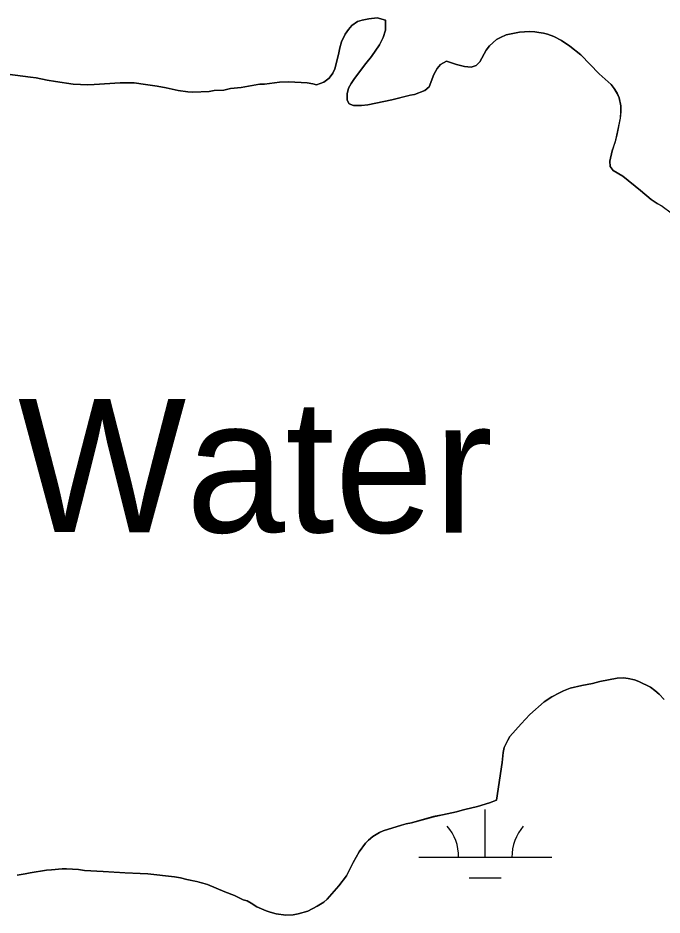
# Model space of a CAD drawing. Extents: x 3263578 to 3301413, y 764927 to 798602.
# Drawn here: x 3290166 to 3290650, y 791903 to 792577 of the extents above; entities that cross this region are included whole.
import ezdxf

# ---------------------------------------------------------------- set-up
doc = ezdxf.new("R2010")
doc.units = 0
for name, color, linetype in [('V-RIVR-IDEN', 7, 'Continuous'), ('V-SITE-VEGE', 7, 'Continuous'), ('V-TOPO-SHOR', 7, 'Continuous'), ('V-WETL-SWMP', 7, 'Continuous')]:
    doc.layers.add(name, color=color, linetype=linetype)

msp = doc.modelspace()

# ---------------------------------------------------------------- linework, layer by layer
at = {"layer": 'V-SITE-VEGE'}
for p, q in [((3290416.98, 792571.02), (3290421.31, 792573.97)), ((3290421.31, 792573.97), (3290424.86, 792575.15)), ((3290424.86, 792575.15), (3290429.78, 792576.14)), ((3290429.78, 792576.14), (3290436.09, 792576.73)), ((3290436.09, 792576.73), (3290442.2, 792575.15)), ((3290442.2, 792575.15), (3290442.2, 792567.66)), ((3290412.05, 792564.52), (3290414.42, 792568.06)), ((3290414.42, 792568.06), (3290416.98, 792571.02)), ((3290442.2, 792567.66), (3290440.42, 792562.14)), ((3290532.83, 792564.09), (3290542.88, 792566.06)), ((3290542.88, 792566.06), (3290550.36, 792566.46)), ((3290550.36, 792566.46), (3290554.31, 792566.26)), ((3290554.31, 792566.26), (3290557.46, 792565.86)), ((3290557.46, 792565.86), (3290560.8, 792565.27)), ((3290560.8, 792565.27), (3290563.96, 792564.48)), ((3290407.91, 792554.27), (3290409.29, 792558.8)), ((3290409.29, 792558.8), (3290412.05, 792564.52)), ((3290440.42, 792562.14), (3290437.66, 792556.43)), ((3290520.22, 792555.82), (3290525.54, 792560.55)), ((3290525.54, 792560.55), (3290528.49, 792562.12)), ((3290528.49, 792562.12), (3290532.83, 792564.09)), ((3290563.96, 792564.48), (3290568.69, 792562.71)), ((3290568.69, 792562.71), (3290574.4, 792559.75)), ((3290574.4, 792559.75), (3290580.7, 792555.61)), ((3290406.92, 792549.35), (3290407.91, 792554.27)), ((3290437.66, 792556.43), (3290431.75, 792547.76)), ((3290513.12, 792543.8), (3290517.85, 792552.47)), ((3290517.85, 792552.47), (3290520.22, 792555.82)), ((3290580.7, 792555.61), (3290588.78, 792548.91)), ((3290404.16, 792538.51), (3290406.92, 792549.35)), ((3290431.75, 792547.76), (3290427.61, 792542.64)), ((3290588.78, 792548.91), (3290602.57, 792534.72)), ((3290402.78, 792535.16), (3290404.16, 792538.51)), ((3290427.61, 792542.64), (3290418.94, 792531.22)), ((3290478.64, 792534.16), (3290481, 792538.69)), ((3290481, 792538.69), (3290483.57, 792541.84)), ((3290483.57, 792541.84), (3290488.1, 792544.2)), ((3290488.1, 792544.2), (3290495.58, 792541.84)), ((3290495.58, 792541.84), (3290501.49, 792540.26)), ((3290501.49, 792540.26), (3290506.62, 792539.87)), ((3290506.62, 792539.87), (3290510.36, 792541.05)), ((3290510.36, 792541.05), (3290513.12, 792543.8)), ((3290158.47, 792534.43), (3290180.14, 792531.66)), ((3290180.14, 792531.66), (3290188.41, 792530.08)), ((3290396.08, 792528.46), (3290400.02, 792531.42)), ((3290400.02, 792531.42), (3290402.78, 792535.16)), ((3290418.94, 792531.22), (3290416.38, 792527.47)), ((3290475.09, 792525.1), (3290478.64, 792534.16)), ((3290602.57, 792534.72), (3290611.63, 792526.84)), ((3290188.41, 792530.08), (3290207.72, 792527.13)), ((3290207.72, 792527.13), (3290218.75, 792526.53)), ((3290218.75, 792526.53), (3290223.68, 792526.73)), ((3290223.68, 792526.73), (3290242.99, 792528.1)), ((3290242.99, 792528.1), (3290253.63, 792528.1)), ((3290253.63, 792528.1), (3290262.1, 792526.72)), ((3290262.1, 792526.72), (3290270.97, 792525.54)), ((3290270.97, 792525.54), (3290277.67, 792524.35)), ((3290325.94, 792523.75), (3290333.82, 792524.54)), ((3290333.82, 792524.54), (3290347.81, 792527.09)), ((3290347.81, 792527.09), (3290351.36, 792527.09)), ((3290351.36, 792527.09), (3290362.79, 792528.47)), ((3290362.79, 792528.47), (3290369.68, 792528.67)), ((3290369.68, 792528.67), (3290383.47, 792528.07)), ((3290383.47, 792528.07), (3290387.61, 792527.28)), ((3290387.61, 792527.28), (3290390.56, 792526.49)), ((3290390.56, 792526.49), (3290396.08, 792528.46)), ((3290416.38, 792527.47), (3290414.6, 792524.12)), ((3290471.74, 792522.34), (3290475.09, 792525.1)), ((3290611.63, 792526.84), (3290614, 792523.68)), ((3290277.67, 792524.35), (3290286.53, 792522.18)), ((3290286.53, 792522.18), (3290293.82, 792521.2)), ((3290293.82, 792521.2), (3290297.76, 792521)), ((3290297.76, 792521), (3290309.98, 792521.59)), ((3290309.98, 792521.59), (3290313.72, 792522.18)), ((3290313.72, 792522.18), (3290321.01, 792522.57)), ((3290321.01, 792522.57), (3290325.94, 792523.75)), ((3290414.6, 792524.12), (3290413.42, 792519.79)), ((3290413.42, 792519.79), (3290413.42, 792515.06)), ((3290447.11, 792515.25), (3290460.9, 792518.79)), ((3290460.9, 792518.79), (3290464.05, 792519.38)), ((3290464.05, 792519.38), (3290471.74, 792522.34)), ((3290614, 792523.68), (3290616.16, 792520.14)), ((3290616.16, 792520.14), (3290617.54, 792516.79)), ((3290413.42, 792515.06), (3290414.99, 792512.3)), ((3290414.99, 792512.3), (3290418.34, 792511.12)), ((3290418.34, 792511.12), (3290424.25, 792510.92)), ((3290424.25, 792510.92), (3290428.98, 792511.51)), ((3290428.98, 792511.51), (3290447.11, 792515.25)), ((3290617.54, 792516.79), (3290618.92, 792510.68)), ((3290618.92, 792506.35), (3290618.52, 792501.42)), ((3290618.92, 792510.68), (3290618.92, 792506.35)), ((3290618.52, 792501.42), (3290615.96, 792488.81)), ((3290614.77, 792484.08), (3290612.41, 792476.99)), ((3290615.96, 792488.81), (3290614.77, 792484.08)), ((3290612.41, 792476.99), (3290610.63, 792469.31)), ((3290610.63, 792469.31), (3290610.83, 792465.17)), ((3290610.83, 792465.17), (3290613.19, 792462.21)), ((3290613.19, 792462.21), (3290620.28, 792457.88)), ((3290620.28, 792457.88), (3290633.68, 792447.23)), ((3290633.68, 792447.23), (3290641.56, 792440.53)), ((3290641.56, 792440.53), (3290646.09, 792437.38)), ((3290646.09, 792437.38), (3290649.83, 792435.41)), ((3290649.83, 792435.41), (3290656.73, 792430.48)), ((3290616.26, 792081.16), (3290603.25, 792078.6)), ((3290620.79, 792081.35), (3290616.26, 792081.16)), ((3290624.34, 792080.96), (3290620.79, 792081.35)), ((3290629.07, 792079.97), (3290624.34, 792080.96)), ((3290632.41, 792078.59), (3290629.07, 792079.97)), ((3290580.79, 792073.48), (3290575.86, 792071.51)), ((3290589.66, 792075.65), (3290580.79, 792073.48)), ((3290597.74, 792077.22), (3290589.66, 792075.65)), ((3290603.25, 792078.6), (3290597.74, 792077.22)), ((3290641.08, 792074.26), (3290632.41, 792078.59)), ((3290644.43, 792071.89), (3290641.08, 792074.26)), ((3290567.2, 792066.98), (3290561.28, 792063.44)), ((3290572.91, 792070.14), (3290567.2, 792066.98)), ((3290575.86, 792071.51), (3290572.91, 792070.14)), ((3290647.78, 792069.13), (3290644.43, 792071.89)), ((3290651.52, 792065.19), (3290647.78, 792069.13)), ((3290561.28, 792063.44), (3290550.64, 792053.79)), ((3290550.64, 792053.79), (3290544.14, 792046.89)), ((3290544.14, 792046.89), (3290535.67, 792037.24)), ((3290534.09, 792034.48), (3290531.33, 792028.97)), ((3290535.67, 792037.24), (3290534.09, 792034.48)), ((3290531.33, 792028.97), (3290530.54, 792025.22)), ((3290530.54, 792025.22), (3290529.75, 792017.74)), ((3290529.75, 792017.74), (3290525.54, 791989.54)), ((3290520.41, 791987.57), (3290511.35, 791984.82)), ((3290525.54, 791989.54), (3290520.41, 791987.57)), ((3290495.59, 791980.88), (3290485.15, 791978.52)), ((3290499.92, 791982.06), (3290495.59, 791980.88)), ((3290502.88, 791982.65), (3290499.92, 791982.06)), ((3290506.03, 791983.64), (3290502.88, 791982.65)), ((3290511.35, 791984.82), (3290506.03, 791983.64)), ((3290461.7, 791972.61), (3290457.75, 791971.82)), ((3290478.25, 791977.14), (3290461.7, 791972.61)), ((3290485.15, 791978.52), (3290478.25, 791977.14)), ((3290440.42, 791966.51), (3290437.66, 791965.13)), ((3290454.21, 791970.84), (3290440.42, 791966.51)), ((3290457.75, 791971.82), (3290454.21, 791970.84)), ((3290429.38, 791959.42), (3290427.21, 791957.25)), ((3290432.73, 791962.18), (3290429.38, 791959.42)), ((3290437.66, 791965.13), (3290432.73, 791962.18)), ((3290427.21, 791957.25), (3290422.48, 791950.75)), ((3290422.48, 791950.75), (3290417.95, 791942.67)), ((3290417.95, 791942.67), (3290413.02, 791932.82)), ((3290171.86, 791934.25), (3290165.75, 791933.27)), ((3290175.6, 791935.04), (3290171.86, 791934.25)), ((3290187.82, 791937.01), (3290175.6, 791935.04)), ((3290191.56, 791937.21), (3290187.82, 791937.01)), ((3290199.45, 791937.99), (3290191.56, 791937.21)), ((3290202.79, 791937.99), (3290199.45, 791937.99)), ((3290211.85, 791937.4), (3290202.79, 791937.99)), ((3290216.39, 791936.61), (3290211.85, 791937.4)), ((3290230.38, 791936.02), (3290216.39, 791936.61)), ((3290246.73, 791935.02), (3290230.38, 791936.02)), ((3290263.87, 791934.24), (3290246.73, 791935.02)), ((3290283.97, 791932.06), (3290263.87, 791934.24)), ((3290288.3, 791931.27), (3290283.97, 791932.06)), ((3290413.02, 791932.82), (3290407.31, 791925.14)), ((3290293.03, 791930.09), (3290288.3, 791931.27)), ((3290300.52, 791928.51), (3290293.03, 791930.09)), ((3290305.05, 791927.33), (3290300.52, 791928.51)), ((3290308.6, 791926.15), (3290305.05, 791927.33)), ((3290321.6, 791920.63), (3290308.6, 791926.15)), ((3290407.31, 791925.14), (3290398.44, 791915.09)), ((3290328.89, 791917.87), (3290321.6, 791920.63)), ((3290335.39, 791914.71), (3290328.89, 791917.87)), ((3290338.34, 791913.92), (3290335.39, 791914.71)), ((3290341.5, 791912.15), (3290338.34, 791913.92)), ((3290345.63, 791909.39), (3290341.5, 791912.15)), ((3290395.87, 791912.93), (3290390.95, 791909.97)), ((3290398.44, 791915.09), (3290395.87, 791912.93)), ((3290352.73, 791906.43), (3290345.63, 791909.39)), ((3290355.68, 791905.45), (3290352.73, 791906.43)), ((3290360.21, 791904.26), (3290355.68, 791905.45)), ((3290384.05, 791906.23), (3290376.76, 791904.26)), ((3290390.95, 791909.97), (3290384.05, 791906.23)), ((3290367.5, 791903.28), (3290360.21, 791904.26)), ((3290373.02, 791903.47), (3290367.5, 791903.28)), ((3290376.76, 791904.26), (3290373.02, 791903.47))]:
    msp.add_line(p, q, dxfattribs=at)
at = {"layer": 'V-TOPO-SHOR'}
for points in [[(3290253.63, 792528.1), (3290262.1, 792526.72), (3290270.97, 792525.54), (3290277.67, 792524.35), (3290286.53, 792522.18), (3290293.82, 792521.2), (3290297.76, 792521), (3290309.98, 792521.59), (3290313.72, 792522.18), (3290321.01, 792522.57), (3290325.94, 792523.75), (3290333.82, 792524.54), (3290347.81, 792527.09), (3290351.36, 792527.09), (3290362.79, 792528.47), (3290369.68, 792528.67), (3290383.47, 792528.07), (3290387.61, 792527.28), (3290390.56, 792526.49), (3290396.08, 792528.46), (3290400.02, 792531.42), (3290402.78, 792535.16), (3290404.16, 792538.51), (3290406.92, 792549.35), (3290407.91, 792554.27), (3290409.29, 792558.8), (3290412.05, 792564.52), (3290414.42, 792568.06), (3290416.98, 792571.02), (3290421.31, 792573.97), (3290424.86, 792575.15), (3290429.78, 792576.14), (3290436.09, 792576.73), (3290442.2, 792575.15), (3290442.2, 792567.66), (3290440.42, 792562.14), (3290437.66, 792556.43), (3290431.75, 792547.76), (3290427.61, 792542.64), (3290418.94, 792531.22), (3290416.38, 792527.47), (3290414.6, 792524.12), (3290413.42, 792519.79), (3290413.42, 792515.06), (3290414.99, 792512.3), (3290418.34, 792511.12), (3290424.25, 792510.92), (3290428.98, 792511.51), (3290447.11, 792515.25), (3290460.9, 792518.79), (3290464.05, 792519.38), (3290471.74, 792522.34), (3290475.09, 792525.1), (3290478.64, 792534.16), (3290481, 792538.69), (3290483.57, 792541.84), (3290488.1, 792544.2), (3290495.58, 792541.84), (3290501.49, 792540.26), (3290506.62, 792539.87), (3290510.36, 792541.05), (3290513.12, 792543.8), (3290517.85, 792552.47), (3290520.22, 792555.82), (3290525.54, 792560.55), (3290528.49, 792562.12), (3290532.83, 792564.09), (3290542.88, 792566.06), (3290550.36, 792566.46), (3290554.3, 792566.26), (3290557.46, 792565.86), (3290560.81, 792565.27), (3290563.96, 792564.48), (3290568.69, 792562.71), (3290574.4, 792559.75), (3290580.7, 792555.61), (3290588.78, 792548.91), (3290602.57, 792534.72), (3290611.63, 792526.84), (3290614, 792523.69), (3290616.16, 792520.14), (3290617.54, 792516.79), (3290618.92, 792510.68), (3290618.92, 792506.35), (3290618.52, 792501.42), (3290615.96, 792488.81), (3290614.77, 792484.08), (3290612.41, 792476.99), (3290610.63, 792469.31), (3290610.83, 792465.17), (3290613.19, 792462.21), (3290620.28, 792457.88), (3290633.68, 792447.23), (3290641.56, 792440.53), (3290646.09, 792437.38), (3290649.83, 792435.41), (3290656.73, 792430.48)], [(3290158.47, 792534.43), (3290175.8, 792532.26), (3290180.14, 792531.66), (3290188.41, 792530.08), (3290194.52, 792529.1), (3290207.72, 792527.13), (3290218.75, 792526.53), (3290223.68, 792526.73), (3290242.99, 792528.1), (3290253.63, 792528.1)], [(3290651.52, 792065.19), (3290647.78, 792069.13), (3290644.43, 792071.89), (3290641.08, 792074.26), (3290632.41, 792078.59), (3290629.07, 792079.97), (3290624.34, 792080.96), (3290620.79, 792081.36), (3290616.26, 792081.16), (3290603.25, 792078.6), (3290597.74, 792077.22), (3290589.66, 792075.65), (3290580.79, 792073.48), (3290575.87, 792071.51), (3290572.91, 792070.14), (3290567.2, 792066.98), (3290561.28, 792063.44), (3290550.64, 792053.79), (3290544.14, 792046.89), (3290535.67, 792037.24), (3290534.09, 792034.48), (3290531.33, 792028.97), (3290530.54, 792025.22), (3290529.75, 792017.74), (3290525.54, 791989.54), (3290520.41, 791987.57), (3290511.35, 791984.82), (3290506.03, 791983.63), (3290502.88, 791982.65), (3290499.92, 791982.06), (3290495.59, 791980.88), (3290485.15, 791978.52), (3290478.25, 791977.14), (3290461.7, 791972.61), (3290457.75, 791971.82), (3290454.21, 791970.84), (3290440.42, 791966.51), (3290437.66, 791965.13), (3290432.73, 791962.18), (3290429.38, 791959.42), (3290427.21, 791957.25), (3290422.48, 791950.75), (3290417.95, 791942.67), (3290413.02, 791932.82), (3290407.31, 791925.14), (3290398.44, 791915.09), (3290395.87, 791912.93), (3290390.95, 791909.97), (3290384.05, 791906.23), (3290376.76, 791904.26), (3290373.02, 791903.47), (3290367.5, 791903.28), (3290360.21, 791904.26), (3290355.68, 791905.45), (3290352.73, 791906.43), (3290345.63, 791909.39), (3290341.5, 791912.15), (3290338.34, 791913.92), (3290335.39, 791914.71), (3290328.89, 791917.87), (3290321.6, 791920.63), (3290308.6, 791926.15), (3290305.05, 791927.33), (3290300.52, 791928.51), (3290293.03, 791930.09), (3290288.3, 791931.27), (3290283.97, 791932.06)], [(3290283.97, 791932.06), (3290263.87, 791934.24), (3290246.73, 791935.03), (3290230.38, 791936.02), (3290216.39, 791936.61), (3290211.85, 791937.4), (3290202.79, 791937.99), (3290199.45, 791937.99), (3290191.56, 791937.21), (3290187.82, 791937.01), (3290175.6, 791935.04), (3290171.86, 791934.25), (3290165.75, 791933.27)]]:
    msp.add_lwpolyline(points, dxfattribs=at)
at = {"layer": 'V-WETL-SWMP'}
for p, q in [((3290421.32, 792573.97), (3290416.99, 792571.01)), ((3290424.87, 792575.15), (3290421.32, 792573.97)), ((3290429.8, 792576.13), (3290424.87, 792575.15)), ((3290436.1, 792576.72), (3290429.8, 792576.13)), ((3290442.21, 792575.14), (3290436.1, 792576.72)), ((3290442.21, 792567.66), (3290442.21, 792575.14)), ((3290414.43, 792568.06), (3290412.06, 792564.51)), ((3290416.99, 792571.01), (3290414.43, 792568.06)), ((3290440.43, 792562.14), (3290442.21, 792567.66)), ((3290542.89, 792566.06), (3290532.84, 792564.09)), ((3290550.37, 792566.45), (3290542.89, 792566.06)), ((3290554.31, 792566.25), (3290550.37, 792566.45)), ((3290557.47, 792565.86), (3290554.31, 792566.25)), ((3290560.82, 792565.27), (3290557.47, 792565.86)), ((3290563.97, 792564.48), (3290560.82, 792565.27)), ((3290409.3, 792558.8), (3290407.92, 792554.27)), ((3290412.06, 792564.51), (3290409.3, 792558.8)), ((3290437.67, 792556.43), (3290440.43, 792562.14)), ((3290525.55, 792560.55), (3290520.23, 792555.82)), ((3290528.5, 792562.12), (3290525.55, 792560.55)), ((3290532.84, 792564.09), (3290528.5, 792562.12)), ((3290568.7, 792562.7), (3290563.97, 792564.48)), ((3290574.41, 792559.75), (3290568.7, 792562.7)), ((3290580.71, 792555.61), (3290574.41, 792559.75)), ((3290407.92, 792554.27), (3290406.94, 792549.34)), ((3290431.76, 792547.76), (3290437.67, 792556.43)), ((3290517.86, 792552.47), (3290513.13, 792543.8)), ((3290520.23, 792555.82), (3290517.86, 792552.47)), ((3290588.79, 792548.91), (3290580.71, 792555.61)), ((3290406.94, 792549.34), (3290404.17, 792538.51)), ((3290427.62, 792542.64), (3290431.76, 792547.76)), ((3290602.58, 792534.72), (3290588.79, 792548.91)), ((3290404.17, 792538.51), (3290402.79, 792535.16)), ((3290418.95, 792531.21), (3290427.62, 792542.64)), ((3290481.01, 792538.69), (3290478.65, 792534.15)), ((3290483.58, 792541.84), (3290481.01, 792538.69)), ((3290488.11, 792544.2), (3290483.58, 792541.84)), ((3290495.6, 792541.84), (3290488.11, 792544.2)), ((3290501.51, 792540.26), (3290495.6, 792541.84)), ((3290506.63, 792539.86), (3290501.51, 792540.26)), ((3290510.37, 792541.04), (3290506.63, 792539.86)), ((3290513.13, 792543.8), (3290510.37, 792541.04)), ((3290175.82, 792532.25), (3290158.48, 792534.42)), ((3290180.15, 792531.66), (3290175.82, 792532.25)), ((3290188.43, 792530.08), (3290180.15, 792531.66)), ((3290400.04, 792531.41), (3290396.09, 792528.46)), ((3290402.79, 792535.16), (3290400.04, 792531.41)), ((3290416.39, 792527.47), (3290418.95, 792531.21)), ((3290478.65, 792534.15), (3290475.1, 792525.09)), ((3290611.64, 792526.83), (3290602.58, 792534.72)), ((3290194.54, 792529.09), (3290188.43, 792530.08)), ((3290207.74, 792527.12), (3290194.54, 792529.09)), ((3290218.77, 792526.53), (3290207.74, 792527.12)), ((3290223.7, 792526.72), (3290218.77, 792526.53)), ((3290243.01, 792528.1), (3290223.7, 792526.72)), ((3290253.64, 792528.1), (3290243.01, 792528.1)), ((3290262.12, 792526.72), (3290253.64, 792528.1)), ((3290270.98, 792525.53), (3290262.12, 792526.72)), ((3290277.68, 792524.35), (3290270.98, 792525.53)), ((3290333.83, 792524.53), (3290325.95, 792523.75)), ((3290347.82, 792527.09), (3290333.83, 792524.53)), ((3290351.37, 792527.09), (3290347.82, 792527.09)), ((3290362.8, 792528.47), (3290351.37, 792527.09)), ((3290369.69, 792528.66), (3290362.8, 792528.47)), ((3290383.48, 792528.07), (3290369.69, 792528.66)), ((3290387.62, 792527.28), (3290383.48, 792528.07)), ((3290390.58, 792526.49), (3290387.62, 792527.28)), ((3290396.09, 792528.46), (3290390.58, 792526.49)), ((3290414.61, 792524.12), (3290416.39, 792527.47)), ((3290475.1, 792525.09), (3290471.75, 792522.33)), ((3290614, 792523.68), (3290611.64, 792526.83)), ((3290286.55, 792522.18), (3290277.68, 792524.35)), ((3290293.84, 792521.19), (3290286.55, 792522.18)), ((3290297.78, 792520.99), (3290293.84, 792521.19)), ((3290309.99, 792521.58), (3290297.78, 792520.99)), ((3290313.74, 792522.17), (3290309.99, 792521.58)), ((3290321.03, 792522.56), (3290313.74, 792522.17)), ((3290325.95, 792523.75), (3290321.03, 792522.56)), ((3290413.43, 792519.79), (3290414.61, 792524.12)), ((3290413.43, 792515.06), (3290413.43, 792519.79)), ((3290460.91, 792518.79), (3290447.12, 792515.25)), ((3290464.07, 792519.38), (3290460.91, 792518.79)), ((3290471.75, 792522.33), (3290464.07, 792519.38)), ((3290616.17, 792520.13), (3290614, 792523.68)), ((3290617.55, 792516.79), (3290616.17, 792520.13)), ((3290415.01, 792512.3), (3290413.43, 792515.06)), ((3290418.35, 792511.12), (3290415.01, 792512.3)), ((3290424.27, 792510.92), (3290418.35, 792511.12)), ((3290428.99, 792511.51), (3290424.27, 792510.92)), ((3290447.12, 792515.25), (3290428.99, 792511.51)), ((3290618.93, 792510.68), (3290617.55, 792516.79)), ((3290618.53, 792501.42), (3290618.93, 792506.34)), ((3290618.93, 792506.34), (3290618.93, 792510.68)), ((3290615.97, 792488.81), (3290618.53, 792501.42)), ((3290612.42, 792476.99), (3290614.78, 792484.08)), ((3290614.78, 792484.08), (3290615.97, 792488.81)), ((3290610.64, 792469.3), (3290612.42, 792476.99)), ((3290610.84, 792465.17), (3290610.64, 792469.3)), ((3290613.2, 792462.21), (3290610.84, 792465.17)), ((3290620.29, 792457.87), (3290613.2, 792462.21)), ((3290633.69, 792447.23), (3290620.29, 792457.87)), ((3290641.57, 792440.53), (3290633.69, 792447.23)), ((3290646.1, 792437.38), (3290641.57, 792440.53)), ((3290649.84, 792435.41), (3290646.1, 792437.38)), ((3290603.26, 792078.6), (3290616.27, 792081.16)), ((3290616.27, 792081.16), (3290620.8, 792081.35)), ((3290620.8, 792081.35), (3290624.34, 792080.96)), ((3290624.34, 792080.96), (3290629.07, 792079.97)), ((3290629.07, 792079.97), (3290632.42, 792078.59)), ((3290575.87, 792071.51), (3290580.8, 792073.48)), ((3290580.8, 792073.48), (3290589.67, 792075.65)), ((3290589.67, 792075.65), (3290597.75, 792077.22)), ((3290597.75, 792077.22), (3290603.26, 792078.6)), ((3290632.42, 792078.59), (3290641.09, 792074.26)), ((3290641.09, 792074.26), (3290644.44, 792071.89)), ((3290561.29, 792063.44), (3290567.2, 792066.98)), ((3290567.2, 792066.98), (3290572.92, 792070.13)), ((3290572.92, 792070.13), (3290575.87, 792071.51)), ((3290644.44, 792071.89), (3290647.79, 792069.13)), ((3290647.79, 792069.13), (3290651.53, 792065.19)), ((3290550.65, 792053.78), (3290561.29, 792063.44)), ((3290544.15, 792046.89), (3290550.65, 792053.78)), ((3290535.67, 792037.24), (3290544.15, 792046.89)), ((3290531.34, 792028.96), (3290534.1, 792034.48)), ((3290534.1, 792034.48), (3290535.67, 792037.24)), ((3290530.55, 792025.22), (3290531.34, 792028.96)), ((3290529.76, 792017.73), (3290530.55, 792025.22)), ((3290525.55, 791989.54), (3290529.76, 792017.73)), ((3290511.36, 791984.81), (3290520.42, 791987.57)), ((3290520.42, 791987.57), (3290525.55, 791989.54)), ((3290485.15, 791978.51), (3290495.6, 791980.87)), ((3290495.6, 791980.87), (3290499.93, 791982.06)), ((3290499.93, 791982.06), (3290502.89, 791982.65)), ((3290502.89, 791982.65), (3290506.04, 791983.63)), ((3290506.04, 791983.63), (3290511.36, 791984.81)), ((3290517.16, 791946.62), (3290517.16, 791982.62)), ((3290457.76, 791971.82), (3290461.71, 791972.61)), ((3290461.71, 791972.61), (3290478.26, 791977.13)), ((3290478.26, 791977.13), (3290485.15, 791978.51)), ((3290437.67, 791965.13), (3290440.43, 791966.5)), ((3290440.43, 791966.5), (3290454.22, 791970.84)), ((3290454.22, 791970.84), (3290457.76, 791971.82)), ((3290427.22, 791957.25), (3290429.39, 791959.41)), ((3290429.39, 791959.41), (3290432.74, 791962.17)), ((3290432.74, 791962.17), (3290437.67, 791965.13)), ((3290422.49, 791950.75), (3290427.22, 791957.25)), ((3290417.96, 791942.67), (3290422.49, 791950.75)), ((3290467.16, 791946.62), (3290567.16, 791946.62)), ((3290413.03, 791932.82), (3290417.96, 791942.67)), ((3290165.76, 791933.27), (3290171.87, 791934.25)), ((3290171.87, 791934.25), (3290175.62, 791935.04)), ((3290175.62, 791935.04), (3290187.83, 791937.01)), ((3290187.83, 791937.01), (3290191.58, 791937.2)), ((3290191.58, 791937.2), (3290199.46, 791937.99)), ((3290199.46, 791937.99), (3290202.81, 791937.99)), ((3290202.81, 791937.99), (3290211.87, 791937.39)), ((3290211.87, 791937.39), (3290216.4, 791936.61)), ((3290216.4, 791936.61), (3290230.39, 791936.01)), ((3290230.39, 791936.01), (3290246.74, 791935.02)), ((3290246.74, 791935.02), (3290263.88, 791934.23)), ((3290263.88, 791934.23), (3290283.98, 791932.06)), ((3290283.98, 791932.06), (3290288.31, 791931.27)), ((3290407.32, 791925.14), (3290413.03, 791932.82)), ((3290288.31, 791931.27), (3290293.04, 791930.09)), ((3290293.04, 791930.09), (3290300.53, 791928.51)), ((3290300.53, 791928.51), (3290305.06, 791927.33)), ((3290305.06, 791927.33), (3290308.61, 791926.14)), ((3290308.61, 791926.14), (3290321.61, 791920.62)), ((3290398.45, 791915.09), (3290407.32, 791925.14)), ((3290505.16, 791931.19), (3290529.16, 791931.19)), ((3290321.61, 791920.62), (3290328.9, 791917.86)), ((3290328.9, 791917.86), (3290335.4, 791914.71)), ((3290335.4, 791914.71), (3290338.35, 791913.92)), ((3290338.35, 791913.92), (3290341.51, 791912.15)), ((3290341.51, 791912.15), (3290345.64, 791909.39)), ((3290390.96, 791909.97), (3290395.89, 791912.92)), ((3290395.89, 791912.92), (3290398.45, 791915.09)), ((3290345.64, 791909.39), (3290352.74, 791906.43)), ((3290352.74, 791906.43), (3290355.69, 791905.44)), ((3290355.69, 791905.44), (3290360.22, 791904.26)), ((3290376.77, 791904.26), (3290384.06, 791906.23)), ((3290384.06, 791906.23), (3290390.96, 791909.97)), ((3290360.22, 791904.26), (3290367.51, 791903.27)), ((3290367.51, 791903.27), (3290373.03, 791903.47)), ((3290373.03, 791903.47), (3290376.77, 791904.26))]:
    msp.add_line(p, q, dxfattribs=at)
for centre, start, end in [((3290461.92, 791947.09), 359.23234, 40.776), ((3290572.41, 791947.1), 139.23235, 180.77601)]:
    msp.add_arc(centre, 35.25, start, end, dxfattribs=at)

# ---------------------------------------------------------------- texts
at = {"layer": 'V-RIVR-IDEN'}
msp.add_text('Water', height=100, rotation=359.92923, dxfattribs=at).set_placement((3290166.29, 792190.79))

doc.saveas('drawing.dxf')
